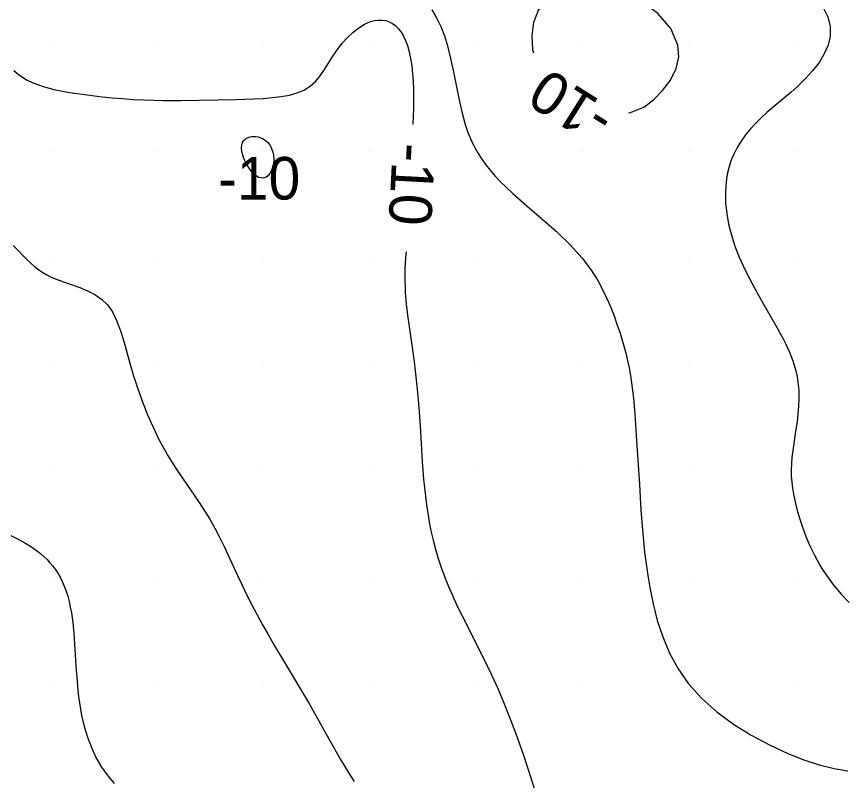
# Model space of a CAD drawing. Extents: x 2602990 to 2605851, y 618069 to 619180.
# Drawn here: x 2604328.41 to 2604367.33, y 618840.46 to 618876.35 of the extents above; entities that cross this region are included whole.
import ezdxf

# ---------------------------------------------------------------- set-up
doc = ezdxf.new("R2010")
doc.units = 0
for name, color, linetype in [('Default', 7, 'Continuous'), ('DTM Contours Major', 7, 'Continuous'), ('DTM Contours Major Text', 7, 'Continuous'), ('DTM Contours Minor', 7, 'Continuous'), ('DTM Contours Minor Text', 7, 'Continuous'), ('Exist DTM Scan Elevation Point', 7, 'Continuous')]:
    doc.layers.add(name, color=color, linetype=linetype)

# ---------------------------------------------------------------- blocks, each defined once
blk = doc.blocks.new('POINT_DISPLAY')
at = {"layer": 'Default'}
blk.add_line((0, 0), (0, 0), dxfattribs=at)

msp = doc.modelspace()

# ---------------------------------------------------------------- linework, layer by layer
at = {"layer": 'DTM Contours Major'}
for points in [[(2604328.284, 618873.817), (2604328.491, 618873.634), (2604328.69, 618873.493), (2604328.908, 618873.366), (2604329.143, 618873.253), (2604329.393, 618873.152), (2604329.659, 618873.062), (2604329.938, 618872.982), (2604330.248, 618872.907), (2604330.572, 618872.84), (2604330.907, 618872.781), (2604331.253, 618872.728), (2604331.972, 618872.635), (2604332.437, 618872.583), (2604332.912, 618872.535), (2604333.394, 618872.493), (2604333.882, 618872.457), (2604334.373, 618872.43), (2604334.866, 618872.412), (2604335.288, 618872.404), (2604336.13, 618872.406), (2604338.733, 618872.455), (2604339.59, 618872.483), (2604339.998, 618872.505), (2604340.436, 618872.538), (2604340.851, 618872.587), (2604341.239, 618872.659), (2604341.597, 618872.759), (2604341.922, 618872.896), (2604342.21, 618873.076), (2604342.46, 618873.302), (2604342.682, 618873.566), (2604342.886, 618873.858), (2604343.283, 618874.487), (2604343.497, 618874.802), (2604343.725, 618875.093), (2604343.971, 618875.365), (2604344.231, 618875.61), (2604344.501, 618875.821), (2604344.776, 618875.99), (2604345.051, 618876.11), (2604345.238, 618876.162), (2604345.421, 618876.186), (2604345.6, 618876.185), (2604345.772, 618876.157), (2604345.936, 618876.102), (2604346.09, 618876.02), (2604346.236, 618875.909), (2604346.369, 618875.771), (2604346.491, 618875.609), (2604346.601, 618875.423), (2604346.699, 618875.216), (2604346.784, 618874.99), (2604346.87, 618874.694), (2604346.939, 618874.375), (2604346.992, 618874.036), (2604347.032, 618873.679), (2604347.058, 618873.309), (2604347.072, 618872.926), (2604347.075, 618872.485), (2604347.068, 618872.036), (2604347.043, 618871.276)], [(2604346.725, 618865.29), (2604346.7, 618865.02), (2604346.682, 618864.751), (2604346.67, 618864.479), (2604346.665, 618864.205), (2604346.666, 618863.929), (2604346.674, 618863.648), (2604346.688, 618863.364), (2604346.731, 618862.848), (2604346.791, 618862.321), (2604346.863, 618861.784), (2604347.099, 618860.145), (2604347.154, 618859.709), (2604347.25, 618858.84), (2604347.326, 618857.976), (2604347.386, 618857.12), (2604347.488, 618855.429), (2604347.55, 618854.609), (2604347.588, 618854.208), (2604347.631, 618853.809), (2604347.682, 618853.41), (2604347.741, 618853.012), (2604347.809, 618852.614), (2604347.895, 618852.182), (2604347.994, 618851.75), (2604348.106, 618851.32), (2604348.232, 618850.892), (2604348.371, 618850.465), (2604348.525, 618850.041), (2604348.713, 618849.572), (2604348.916, 618849.108), (2604349.131, 618848.647), (2604349.354, 618848.19), (2604350.38, 618846.164), (2604350.743, 618845.418), (2604351.051, 618844.742), (2604351.311, 618844.134), (2604351.561, 618843.513), (2604351.873, 618842.69), (2604352.06, 618842.173), (2604352.242, 618841.647), (2604352.421, 618841.113), (2604352.594, 618840.573), (2604352.762, 618840.029)]]:
    msp.add_lwpolyline(points, dxfattribs=at)
at = {"layer": 'DTM Contours Minor'}
for points in [[(2604359.5, 618875), (2604359.165, 618875.791), (2604358.553, 618876.497), (2604357.747, 618877.09), (2604356.831, 618877.541), (2604355.887, 618877.822), (2604355, 618877.903), (2604354.309, 618877.791), (2604353.733, 618877.524), (2604353.275, 618877.128), (2604352.937, 618876.632), (2604352.722, 618876.065), (2604352.632, 618875.453), (2604352.674, 618874.782), (2604352.711, 618874.638)], [(2604366.344, 618876.748), (2604366.554, 618876.329), (2604366.665, 618875.879), (2604366.664, 618875.412), (2604366.567, 618875.002), (2604366.388, 618874.594), (2604366.14, 618874.191), (2604365.836, 618873.797), (2604365.488, 618873.415), (2604365.11, 618873.049), (2604364.831, 618872.801), (2604363.978, 618872.089), (2604363.702, 618871.852), (2604363.435, 618871.611), (2604363.166, 618871.346), (2604362.915, 618871.073), (2604362.683, 618870.79), (2604362.474, 618870.497), (2604362.288, 618870.193), (2604362.127, 618869.876), (2604362.012, 618869.597), (2604361.917, 618869.308), (2604361.842, 618869.01), (2604361.787, 618868.703), (2604361.751, 618868.387), (2604361.736, 618868.061), (2604361.749, 618867.586), (2604361.8, 618867.096), (2604361.89, 618866.594), (2604362.018, 618866.082), (2604362.182, 618865.563), (2604362.383, 618865.042), (2604362.69, 618864.371), (2604363.037, 618863.706), (2604363.405, 618863.052), (2604364.13, 618861.796), (2604364.449, 618861.206), (2604364.557, 618860.991), (2604364.658, 618860.78), (2604364.75, 618860.573), (2604364.833, 618860.369), (2604364.907, 618860.168), (2604364.973, 618859.969), (2604365.048, 618859.7), (2604365.105, 618859.433), (2604365.147, 618859.167), (2604365.182, 618858.789), (2604365.191, 618858.414), (2604365.178, 618858.043), (2604365.148, 618857.677), (2604365.106, 618857.318), (2604365.02, 618856.735), (2604364.916, 618856.061), (2604364.862, 618855.628), (2604364.838, 618855.336), (2604364.828, 618855.045), (2604364.833, 618854.758), (2604364.854, 618854.464), (2604364.887, 618854.189), (2604364.934, 618853.904), (2604364.994, 618853.608), (2604365.093, 618853.205), (2604365.214, 618852.785), (2604365.358, 618852.354), (2604365.524, 618851.917), (2604365.713, 618851.478), (2604365.923, 618851.044), (2604366.05, 618850.805), (2604366.184, 618850.57), (2604366.324, 618850.339), (2604366.472, 618850.112), (2604366.625, 618849.891), (2604366.786, 618849.675), (2604367.16, 618849.226), (2604367.559, 618848.821)], [(2604347.932, 618876.661), (2604348.159, 618876.293), (2604348.355, 618875.884), (2604348.525, 618875.441), (2604348.671, 618874.969), (2604348.82, 618874.373), (2604348.95, 618873.755), (2604349.199, 618872.496), (2604349.34, 618871.877), (2604349.507, 618871.28), (2604349.569, 618871.091), (2604349.635, 618870.907), (2604349.706, 618870.725), (2604349.783, 618870.546), (2604349.864, 618870.37), (2604349.952, 618870.197), (2604350.108, 618869.921), (2604350.281, 618869.652), (2604350.471, 618869.386), (2604350.678, 618869.124), (2604350.903, 618868.865), (2604351.146, 618868.606), (2604351.748, 618868.03), (2604352.408, 618867.449), (2604353.094, 618866.859), (2604353.776, 618866.258), (2604354.422, 618865.639), (2604355, 618865), (2604355.394, 618864.476), (2604355.732, 618863.941), (2604356.022, 618863.401), (2604356.27, 618862.862), (2604356.484, 618862.329), (2604356.67, 618861.808), (2604356.783, 618861.469), (2604356.886, 618861.137), (2604356.98, 618860.81), (2604357.065, 618860.486), (2604357.14, 618860.166), (2604357.207, 618859.847), (2604357.271, 618859.489), (2604357.324, 618859.132), (2604357.37, 618858.773), (2604357.409, 618858.413), (2604357.473, 618857.686), (2604357.565, 618856.429), (2604357.692, 618854.359), (2604357.767, 618853.159), (2604357.837, 618852.237), (2604357.884, 618851.717), (2604357.939, 618851.185), (2604358.006, 618850.641), (2604358.086, 618850.085), (2604358.182, 618849.517), (2604358.338, 618848.749), (2604358.536, 618847.972), (2604358.789, 618847.198), (2604359.11, 618846.437), (2604359.509, 618845.7), (2604360, 618845), (2604360.622, 618844.312), (2604361.337, 618843.678), (2604362.121, 618843.1), (2604362.953, 618842.581), (2604363.81, 618842.122), (2604364.67, 618841.725), (2604365.423, 618841.425), (2604366.151, 618841.185), (2604366.843, 618841.012), (2604367.49, 618840.913)], [(2604357.186, 618871.821), (2604357.279, 618871.844), (2604357.903, 618872.097), (2604358.35, 618872.436), (2604358.78, 618872.867), (2604359.15, 618873.364), (2604359.421, 618873.902), (2604359.552, 618874.456), (2604359.5, 618875)], [(2604340, 618868.75), (2604339.79, 618868.792), (2604339.579, 618868.943), (2604339.381, 618869.17), (2604339.209, 618869.443), (2604339.078, 618869.73), (2604339, 618870), (2604338.983, 618870.164), (2604338.996, 618870.305), (2604339.034, 618870.423), (2604339.094, 618870.521), (2604339.173, 618870.598), (2604339.266, 618870.656), (2604339.325, 618870.68), (2604339.387, 618870.699), (2604339.452, 618870.712), (2604339.518, 618870.718), (2604339.586, 618870.72), (2604339.655, 618870.715), (2604339.774, 618870.694), (2604339.892, 618870.656), (2604340.006, 618870.601), (2604340.114, 618870.528), (2604340.213, 618870.439), (2604340.301, 618870.331), (2604340.365, 618870.227), (2604340.418, 618870.109), (2604340.46, 618869.978), (2604340.488, 618869.833), (2604340.502, 618869.674), (2604340.5, 618869.5), (2604340.466, 618869.336), (2604340.409, 618869.165), (2604340.33, 618869.003), (2604340.233, 618868.869), (2604340.122, 618868.779), (2604340, 618868.75)], [(2604328.256, 618865.597), (2604328.883, 618864.95), (2604329.076, 618864.764), (2604329.268, 618864.594), (2604329.463, 618864.442), (2604329.648, 618864.318), (2604329.839, 618864.208), (2604330.037, 618864.11), (2604330.24, 618864.021), (2604330.448, 618863.939), (2604330.663, 618863.862), (2604331.392, 618863.611), (2604331.752, 618863.465), (2604332.095, 618863.289), (2604332.411, 618863.073), (2604332.687, 618862.803), (2604332.922, 618862.467), (2604333.117, 618862.071), (2604333.285, 618861.624), (2604333.437, 618861.136), (2604333.737, 618860.065), (2604333.917, 618859.466), (2604334.117, 618858.857), (2604334.337, 618858.245), (2604334.575, 618857.639), (2604334.831, 618857.048), (2604335.106, 618856.48), (2604335.238, 618856.228), (2604335.375, 618855.982), (2604335.514, 618855.741), (2604335.801, 618855.274), (2604335.949, 618855.047), (2604336.211, 618854.657), (2604337.002, 618853.511), (2604337.255, 618853.124), (2604337.497, 618852.728), (2604337.73, 618852.311), (2604337.951, 618851.882), (2604338.165, 618851.444), (2604338.797, 618850.086), (2604339.017, 618849.628), (2604339.244, 618849.167), (2604339.48, 618848.704), (2604339.724, 618848.24), (2604339.977, 618847.774), (2604340.238, 618847.308), (2604340.499, 618846.857), (2604341.038, 618845.953), (2604341.854, 618844.592), (2604342.178, 618844.035), (2604343.094, 618842.416), (2604343.645, 618841.446), (2604344.033, 618840.791), (2604344.28, 618840.403)], [(2604328.139, 618851.967), (2604328.48, 618851.797), (2604328.807, 618851.617), (2604329.114, 618851.428), (2604329.399, 618851.227), (2604329.559, 618851.1), (2604329.71, 618850.967), (2604329.851, 618850.83), (2604329.983, 618850.687), (2604330.106, 618850.539), (2604330.221, 618850.386), (2604330.345, 618850.199), (2604330.458, 618850.003), (2604330.56, 618849.797), (2604330.655, 618849.579), (2604330.739, 618849.35), (2604330.815, 618849.109), (2604330.881, 618848.859), (2604330.938, 618848.597), (2604330.988, 618848.324), (2604331.051, 618847.863), (2604331.099, 618847.379), (2604331.137, 618846.876), (2604331.201, 618845.836), (2604331.238, 618845.309), (2604331.292, 618844.703), (2604331.327, 618844.401), (2604331.368, 618844.101), (2604331.416, 618843.803), (2604331.472, 618843.506), (2604331.593, 618842.992), (2604331.744, 618842.489), (2604331.927, 618842.001), (2604332.146, 618841.532), (2604332.401, 618841.087), (2604332.696, 618840.67), (2604333.004, 618840.314)]]:
    msp.add_lwpolyline(points, dxfattribs=at)

# ---------------------------------------------------------------- block references
at = {"layer": 'Exist DTM Scan Elevation Point', "xscale": 1.3123333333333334, "yscale": 1.3123333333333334}
for p in [(2604330, 618875), (2604335, 618875), (2604340, 618875), (2604345, 618875), (2604350, 618875), (2604355, 618875), (2604360, 618875), (2604365, 618875), (2604330, 618870), (2604335, 618870), (2604340, 618870), (2604345, 618870), (2604350, 618870), (2604355, 618870), (2604360, 618870), (2604365, 618870), (2604330, 618865), (2604335, 618865), (2604340, 618865), (2604345, 618865), (2604350, 618865), (2604355, 618865), (2604360, 618865), (2604365, 618865), (2604330, 618860), (2604335, 618860), (2604340, 618860), (2604345, 618860), (2604350, 618860), (2604355, 618860), (2604360, 618860), (2604365, 618860), (2604330, 618855), (2604335, 618855), (2604340, 618855), (2604345, 618855), (2604350, 618855), (2604355, 618855), (2604360, 618855), (2604365, 618855), (2604330, 618850), (2604335, 618850), (2604340, 618850), (2604345, 618850), (2604350, 618850), (2604355, 618850), (2604360, 618850), (2604365, 618850), (2604330, 618845), (2604335, 618845), (2604340, 618845), (2604345, 618845), (2604350, 618845), (2604355, 618845), (2604360, 618845), (2604365, 618845)]:
    msp.add_blockref('POINT_DISPLAY', p, dxfattribs=at)

# ---------------------------------------------------------------- texts
at = {"layer": 'DTM Contours Major Text'}
msp.add_text('-10', height=2, rotation=266.9549, dxfattribs=at).set_placement((2604346.107, 618870.445))
at = {"layer": 'DTM Contours Minor Text'}
msp.add_text('-10', height=2, rotation=147.8052, dxfattribs=at).set_placement((2604356.647, 618871.915))
msp.add_text('-10', height=2, dxfattribs=at).set_placement((2604337.882, 618867.75))

doc.saveas('drawing.dxf')
